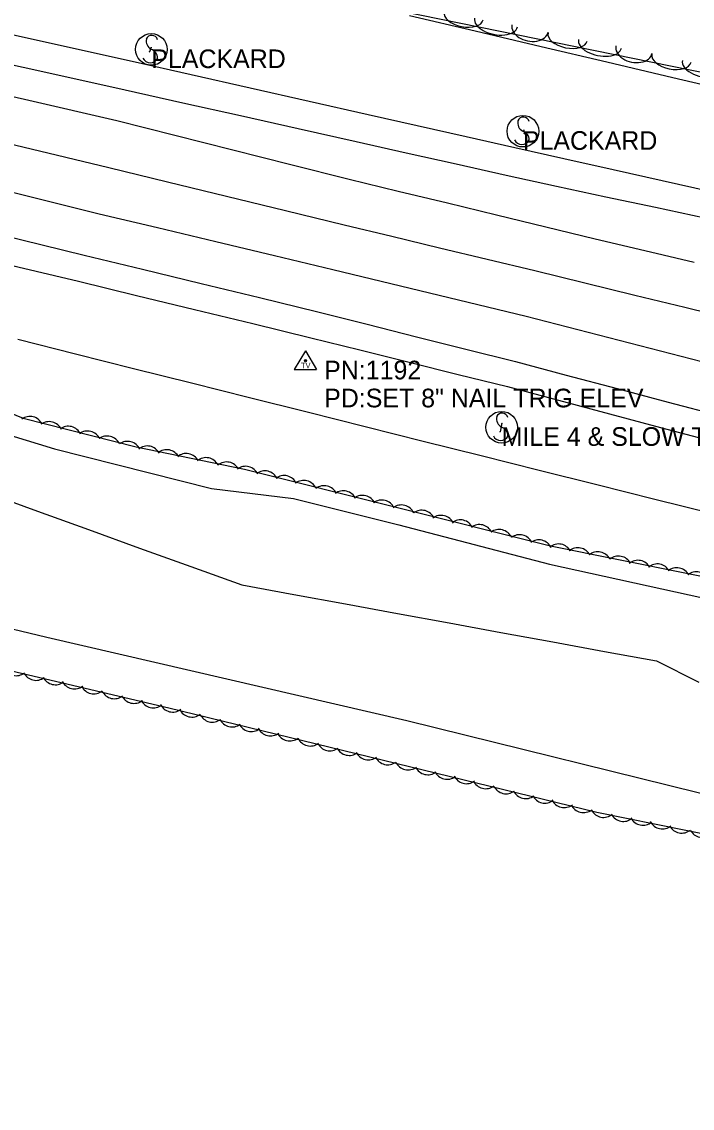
# Model space of a CAD drawing. Extents: x 1441650 to 1491889, y 345904 to 358319.
# Drawn here: x 1461120.2 to 1461299.9, y 350639.7 to 350931 of the extents above; entities that cross this region are included whole.
import ezdxf

# ---------------------------------------------------------------- set-up
doc = ezdxf.new("R2010")
doc.units = 0
for name, color, linetype in [('S_DITCHLINE', 7, 'Continuous'), ('S_EDGE_PAVEMENT', 7, 'Continuous'), ('S_MSC_PT_SYM', 7, 'Continuous'), ('S_PAVEMENT_CROWN', 7, 'Continuous'), ('S_SECONDARY_CTL', 7, 'Continuous'), ('S_SECONDARY_CTL_ANNOT', 7, 'Continuous'), ('S_SHOULDER', 7, 'Continuous'), ('S_SIGN', 7, 'Continuous'), ('S_SIGN_ANNOT', 7, 'Continuous'), ('S_STREAM', 7, 'Continuous'), ('S_TREE', 7, 'Continuous')]:
    doc.layers.add(name, color=color, linetype=linetype)

msp = doc.modelspace()

# ---------------------------------------------------------------- linework, layer by layer
at = {"layer": 'S_DITCHLINE'}
msp.add_lwpolyline([(1461110.63, 350804.7), (1461124.34, 350799.75), (1461138.04, 350794.8), (1461151.75, 350789.85), (1461165.46, 350784.9), (1461179.17, 350779.95), (1461193.06, 350777.41), (1461206.95, 350774.87), (1461220.84, 350772.33), (1461234.73, 350769.78), (1461248.62, 350767.24), (1461262.51, 350764.7), (1461276.4, 350762.16), (1461290.29, 350759.61), (1461301.62, 350753.91)], dxfattribs=at)
at = {"layer": 'S_EDGE_PAVEMENT'}
for points in [[(1461100.57, 350923.14), (1461124.21, 350917.94), (1461147.85, 350912.73), (1461163.32, 350909.25), (1461178.8, 350905.77), (1461194.28, 350902.29), (1461209.76, 350898.81), (1461223.19, 350895.82), (1461236.62, 350892.83), (1461250.05, 350889.85), (1461263.48, 350886.86), (1461276.75, 350884.03), (1461290.01, 350881.2), (1461303.27, 350878.38)], [(1461114.31, 350873.91), (1461136.9, 350868.38), (1461152.56, 350864.58), (1461168.21, 350860.78), (1461183.87, 350856.98), (1461199.53, 350853.18), (1461212.76, 350849.85), (1461226, 350846.52), (1461239.23, 350843.19), (1461252.47, 350839.86), (1461266.13, 350836.24), (1461279.8, 350832.61), (1461293.46, 350828.99), (1461307.13, 350825.37)]]:
    msp.add_lwpolyline(points, dxfattribs=at)
at = {"layer": 'S_MSC_PT_SYM'}
for points in [[(1461154.38, 350922.92), (1461154.38, 350922.97), (1461154.38, 350922.92), (1461154.33, 350922.92), (1461154.38, 350922.92), (1461154.38, 350922.87), (1461154.38, 350922.92), (1461154.43, 350922.92)], [(1461154.87, 350924.07), (1461154.87, 350924.12), (1461154.87, 350924.07), (1461154.82, 350924.07), (1461154.87, 350924.07), (1461154.87, 350924.02), (1461154.87, 350924.07), (1461154.92, 350924.07)], [(1461254.75, 350901.91), (1461254.75, 350901.96), (1461254.75, 350901.91), (1461254.7, 350901.91), (1461254.75, 350901.91), (1461254.75, 350901.86), (1461254.75, 350901.91), (1461254.8, 350901.91)], [(1461254.86, 350900.94), (1461254.86, 350900.99), (1461254.86, 350900.94), (1461254.81, 350900.94), (1461254.86, 350900.94), (1461254.86, 350900.89), (1461254.86, 350900.94), (1461254.91, 350900.94)], [(1461248.87, 350823.3), (1461248.87, 350823.35), (1461248.87, 350823.3), (1461248.82, 350823.3), (1461248.87, 350823.3), (1461248.87, 350823.25), (1461248.87, 350823.3), (1461248.92, 350823.3)], [(1461248.36, 350821.03), (1461248.36, 350821.08), (1461248.36, 350821.03), (1461248.31, 350821.03), (1461248.36, 350821.03), (1461248.36, 350820.98), (1461248.36, 350821.03), (1461248.41, 350821.03)]]:
    msp.add_lwpolyline(points, dxfattribs=at)
at = {"layer": 'S_PAVEMENT_CROWN'}
for points in [[(1461098.57, 350915.32), (1461122.1, 350909.88), (1461145.64, 350904.44), (1461161.2, 350900.53), (1461176.76, 350896.61), (1461192.32, 350892.69), (1461207.88, 350888.78), (1461221.06, 350885.57), (1461234.24, 350882.36), (1461247.43, 350879.15), (1461260.61, 350875.94), (1461273.87, 350872.78), (1461287.14, 350869.63), (1461300.4, 350866.47)], [(1461097.39, 350902.9), (1461120.42, 350897.37), (1461143.46, 350891.84), (1461159.25, 350888), (1461175.03, 350884.17), (1461190.82, 350880.34), (1461206.61, 350876.51), (1461219.38, 350873.44), (1461232.15, 350870.36), (1461244.92, 350867.29), (1461257.7, 350864.22), (1461271.09, 350860.94), (1461284.49, 350857.66), (1461297.88, 350854.39), (1461311.28, 350851.11)], [(1461118.06, 350885.14), (1461140.88, 350879.47), (1461156.55, 350875.75), (1461172.22, 350872.02), (1461187.89, 350868.29), (1461203.56, 350864.56), (1461216.51, 350861.42), (1461229.46, 350858.28), (1461242.41, 350855.14), (1461255.37, 350852), (1461269.21, 350848.43), (1461283.05, 350844.85), (1461296.89, 350841.27), (1461310.74, 350837.69)]]:
    msp.add_lwpolyline(points, dxfattribs=at)
at = {"layer": 'S_SECONDARY_CTL'}
for p, q in [((1461196.22, 350842.68), (1461193.21, 350837.73)), ((1461196.22, 350842.68), (1461199.16, 350837.73)), ((1461193.21, 350837.73), (1461199.16, 350837.73))]:
    msp.add_line(p, q, dxfattribs=at)
for radius in [0.311, 0.183, 0.103]:
    msp.add_circle((1461196.22, 350840.07), radius, dxfattribs=at)
at = {"layer": 'S_SHOULDER'}
for points in [[(1461102.29, 350930.95), (1461126.01, 350925.68), (1461149.72, 350920.4), (1461165.54, 350916.83), (1461181.35, 350913.25), (1461197.17, 350909.68), (1461212.98, 350906.1), (1461226.11, 350903.15), (1461239.24, 350900.2), (1461252.36, 350897.26), (1461265.49, 350894.31), (1461278.66, 350891.35), (1461291.82, 350888.39), (1461304.98, 350885.42)], [(1461112.61, 350866.76), (1461135.4, 350861.37), (1461150.96, 350857.59), (1461166.51, 350853.8), (1461182.06, 350850.01), (1461197.62, 350846.23), (1461210.8, 350842.95), (1461223.99, 350839.68), (1461237.18, 350836.4), (1461250.36, 350833.13), (1461264.02, 350829.49), (1461277.68, 350825.85), (1461291.33, 350822.21), (1461304.99, 350818.57)]]:
    msp.add_lwpolyline(points, dxfattribs=at)
at = {"layer": 'S_SIGN'}
for p, q in [((1461154.87, 350924.07), (1461154.38, 350922.92)), ((1461254.75, 350901.91), (1461254.86, 350900.94)), ((1461248.87, 350823.3), (1461248.36, 350821.03))]:
    msp.add_line(p, q, dxfattribs=at)
for centre in [(1461154.89, 350923.52), (1461254.48, 350901.61), (1461248.8, 350822.25)]:
    msp.add_circle(centre, 4.24, dxfattribs=at)
for centre, radius, start, end in [((1461155.02, 350925.68), 1.62, 16.5258, 156.8957), ((1461156.06, 350925.78), 2.55, 167.1196, 241.9813), ((1461154.19, 350921.24), 2.38, 358.6529, 73.7063), ((1461154.63, 350922.12), 2.17, 204.641, 335.359), ((1461255.65, 350903.87), 2.55, 167.1196, 241.9813), ((1461254.61, 350903.77), 1.62, 16.5258, 156.8957), ((1461253.78, 350899.33), 2.38, 358.6529, 73.7063), ((1461254.22, 350900.21), 2.17, 204.641, 335.359), ((1461248.93, 350824.41), 1.62, 16.5258, 156.8957), ((1461249.97, 350824.51), 2.55, 167.1196, 241.9813), ((1461248.54, 350820.85), 2.17, 204.641, 335.359), ((1461248.1, 350819.97), 2.38, 358.6529, 73.7063)]:
    msp.add_arc(centre, radius, start, end, dxfattribs=at)
at = {"layer": 'S_STREAM'}
for points in [[(1461637.3, 350667.93), (1461633.18, 350662.37), (1461632.27, 350656.71), (1461634.32, 350651.16), (1461633.49, 350646.13), (1461629.75, 350644.13), (1461593.7, 350651), (1461584.13, 350658.53), (1461538.56, 350669.87), (1461493.96, 350678.66), (1461471.88, 350683.23), (1461432.29, 350691.95), (1461365.88, 350708.64), (1461309.41, 350722.27), (1461223.42, 350743.5), (1461126.92, 350765.9), (1461014.17, 350792.99), (1460894.94, 350820.12), (1460798.17, 350843.76), (1460710.23, 350863.46)], [(1461088.58, 350828.74), (1461128.96, 350816.41), (1461171.03, 350805.79), (1461192.98, 350803.12), (1461221.28, 350796.06), (1461261.66, 350785.56), (1461302.76, 350776.53), (1461332.43, 350768.51), (1461341.86, 350760.19), (1461372.5, 350749.14), (1461386.36, 350745.03), (1461418.29, 350735.13), (1461442.24, 350727.63), (1461450.17, 350722.93), (1461457.93, 350721.33), (1461476.58, 350721.17), (1461487.64, 350719.96), (1461516.46, 350714.06), (1461535.5, 350709.8), (1461553.31, 350703.99)]]:
    msp.add_lwpolyline(points, dxfattribs=at)
at = {"layer": 'S_TREE'}
for points in [[(1461593.41, 350942.06), (1461612.76, 350926.88), (1461637.04, 350916.43), (1461644.51, 350889.14), (1461642.14, 350868.9), (1461638.71, 350848.28), (1461626.88, 350839.37), (1461600.95, 350846.34), (1461527.15, 350864.77), (1461442.6, 350887.39), (1461345.91, 350908.47), (1461165.36, 350945.28), (1461080.95, 350962.33), (1461057.02, 350982.44), (1461060.38, 351008.9), (1461057.33, 351025.22), (1461030.42, 351032.45), (1460986.51, 351039.13), (1460963.06, 351048.03), (1460945.38, 351072.94), (1460915.47, 351083.17), (1460896.87, 351112.48), (1460905.38, 351134.21), (1460936, 351146.14)], [(1461224.09, 350932.64), (1461241.73, 350928.49), (1461259.38, 350924.34), (1461277.02, 350920.19), (1461294.67, 350916.04), (1461312.32, 350911.89), (1461329.96, 350907.74), (1461347.61, 350903.59), (1461365.25, 350899.44), (1461382.9, 350895.29), (1461400.54, 350891.14), (1461418.19, 350886.99), (1461435.83, 350882.84), (1461453.48, 350878.7), (1461471.12, 350874.55), (1461488.77, 350870.4), (1461506.41, 350866.25), (1461524.06, 350862.1), (1461541.7, 350857.95), (1461559.35, 350853.8)], [(1461224.09, 350932.64), (1461241.73, 350928.49), (1461259.38, 350924.34), (1461277.02, 350920.19), (1461294.67, 350916.04), (1461312.32, 350911.89), (1461329.96, 350907.74), (1461347.61, 350903.59), (1461365.25, 350899.44), (1461382.9, 350895.29), (1461400.54, 350891.14), (1461418.19, 350886.99), (1461435.83, 350882.84), (1461453.48, 350878.7), (1461471.12, 350874.55), (1461488.77, 350870.4), (1461506.41, 350866.25), (1461524.06, 350862.1), (1461541.7, 350857.95), (1461559.35, 350853.8)], [(1461119.07, 350845.82), (1461134.6, 350841.92), (1461150.13, 350838.03), (1461165.66, 350834.13), (1461181.18, 350830.24), (1461196.71, 350826.34), (1461212.24, 350822.45), (1461227.77, 350818.55), (1461243.3, 350814.65), (1461258.83, 350810.76), (1461274.35, 350806.86), (1461289.88, 350802.97), (1461305.41, 350799.07)], [(1461119.07, 350845.82), (1461134.6, 350841.92), (1461150.13, 350838.03), (1461165.66, 350834.13), (1461181.18, 350830.24), (1461196.71, 350826.34), (1461212.24, 350822.45), (1461227.77, 350818.55), (1461243.3, 350814.65), (1461258.83, 350810.76), (1461274.35, 350806.86), (1461289.88, 350802.97), (1461305.41, 350799.07)], [(1461083.67, 350839.74), (1461120.54, 350824.7), (1461150.8, 350816.98), (1461179.89, 350811.01), (1461261.85, 350790.45), (1461316.98, 350779.32), (1461357.62, 350767.52), (1461388.32, 350760.59), (1461433.09, 350746.35), (1461447.79, 350743.19), (1461482.91, 350734.41), (1461516.34, 350728.32), (1461563.76, 350718.79)], [(1461616, 350639.66), (1461522.6, 350663.32), (1461380.45, 350697.6), (1461321.99, 350709.32), (1461274.31, 350718.96), (1461159.57, 350746.96), (1461035.62, 350776.09)]]:
    msp.add_lwpolyline(points, dxfattribs=at)
for centre, major_axis, ratio, start_param, end_param in [((1461238.6, 350932.51), (5.24, -1.07), 0.54071, 3.141577, 6.283169), ((1461247.29, 350930.74), (5.75, -1.17), 0.550091, 3.141576, 6.283169), ((1461256.42, 350929.15), (4.86, -0.99), 0.685325, 3.141565, 6.283158), ((1461266.46, 350926.83), (5.24, -1.07), 0.54071, 3.141577, 6.283169), ((1461275.15, 350925.06), (5.75, -1.17), 0.550091, 3.141576, 6.283169), ((1461284.27, 350923.47), (4.86, -0.99), 0.685325, 3.141565, 6.283158), ((1461294.31, 350921.15), (5.24, -1.07), 0.54071, 3.141577, 6.283169), ((1461303, 350919.38), (5.75, -1.17), 0.550091, 3.141576, 6.283169), ((1461122.34, 350821.49), (-3.53, 0.9), 0.999499, 3.825789, 5.598989), ((1461127.49, 350820.1), (-3.53, 0.9), 0.999499, 3.825789, 5.598989), ((1461132.62, 350818.87), (-3.53, 0.9), 0.999499, 3.825789, 5.598989), ((1461137.77, 350817.59), (-3.53, 0.9), 0.999499, 3.825789, 5.598989), ((1461143.04, 350816.25), (-3.53, 0.9), 0.999499, 3.825789, 5.598989), ((1461148.51, 350814.82), (-3.53, 0.9), 0.999499, 3.825789, 5.598989), ((1461153.82, 350813.57), (-3.57, 0.73), 0.999499, 3.825789, 5.598989), ((1461159.01, 350812.58), (-3.57, 0.73), 0.999499, 3.825789, 5.598989), ((1461164.21, 350811.55), (-3.57, 0.73), 0.999499, 3.825789, 5.598989), ((1461169.54, 350810.45), (-3.57, 0.73), 0.999499, 3.825789, 5.598989), ((1461175.07, 350809.28), (-3.57, 0.73), 0.999499, 3.825789, 5.598989), ((1461180.15, 350808.12), (-3.61, 0.48), 0.999492, 3.71087, 5.48407), ((1461185.3, 350806.91), (-3.61, 0.48), 0.999492, 3.71087, 5.48407), ((1461190.45, 350805.65), (-3.61, 0.48), 0.999492, 3.71087, 5.48407), ((1461195.73, 350804.33), (-3.61, 0.48), 0.999492, 3.71087, 5.48407), ((1461201.2, 350802.92), (-3.61, 0.48), 0.999492, 3.71087, 5.48407), ((1461206.35, 350801.55), (-3.61, 0.48), 0.999492, 3.71087, 5.48407), ((1461211.49, 350800.34), (-3.61, 0.48), 0.999492, 3.71087, 5.48407), ((1461216.65, 350799.08), (-3.61, 0.48), 0.999492, 3.71087, 5.48407), ((1461221.92, 350797.76), (-3.61, 0.48), 0.999492, 3.71087, 5.48407), ((1461227.39, 350796.35), (-3.61, 0.48), 0.999492, 3.71087, 5.48407), ((1461232.55, 350794.98), (-3.61, 0.48), 0.999492, 3.71087, 5.48407), ((1461237.69, 350793.77), (-3.61, 0.48), 0.999492, 3.71087, 5.48407), ((1461242.84, 350792.51), (-3.61, 0.48), 0.999492, 3.71087, 5.48407), ((1461248.12, 350791.19), (-3.61, 0.48), 0.999492, 3.71087, 5.48407), ((1461253.59, 350789.78), (-3.61, 0.48), 0.999492, 3.71087, 5.48407), ((1461258.75, 350788.41), (-3.61, 0.48), 0.999492, 3.71087, 5.48407), ((1461264.04, 350787.3), (-3.64, 0.1), 0.999484, 3.65406, 5.42726), ((1461269.24, 350786.28), (-3.64, 0.1), 0.999484, 3.65406, 5.42726), ((1461274.58, 350785.2), (-3.64, 0.1), 0.999484, 3.65406, 5.42726), ((1461280.1, 350784.05), (-3.64, 0.1), 0.999484, 3.65406, 5.42726), ((1461285.32, 350782.92), (-3.64, 0.1), 0.999484, 3.65406, 5.42726), ((1461290.51, 350781.95), (-3.64, 0.1), 0.999484, 3.65406, 5.42726), ((1461295.72, 350780.93), (-3.64, 0.1), 0.999484, 3.65406, 5.42726), ((1461301.05, 350779.85), (-3.64, 0.1), 0.999484, 3.65406, 5.42726), ((1461118.68, 350759.27), (3.48, -1.06), 0.999496, 3.890795, 5.663996), ((1461123.98, 350758.02), (3.48, -1.06), 0.999496, 3.890795, 5.663996), ((1461129.15, 350756.84), (3.48, -1.06), 0.999496, 3.890795, 5.663996), ((1461134.31, 350755.71), (3.48, -1.06), 0.999496, 3.890795, 5.663996), ((1461139.48, 350754.41), (3.48, -1.06), 0.999496, 3.890795, 5.663996), ((1461144.97, 350753.09), (3.48, -1.06), 0.999496, 3.890795, 5.663996), ((1461150.27, 350751.84), (3.48, -1.06), 0.999496, 3.890795, 5.663996), ((1461155.44, 350750.66), (3.48, -1.06), 0.999496, 3.890795, 5.663996), ((1461160.62, 350749.52), (3.4, -1.3), 0.999491, 3.951046, 5.724246), ((1461165.79, 350748.18), (3.4, -1.3), 0.999491, 3.951046, 5.724246), ((1461171.26, 350746.81), (3.4, -1.3), 0.999491, 3.951046, 5.724246), ((1461176.55, 350745.52), (3.4, -1.3), 0.999491, 3.951046, 5.724246), ((1461181.71, 350744.3), (3.4, -1.3), 0.999491, 3.951046, 5.724246), ((1461186.86, 350743.12), (3.4, -1.3), 0.999491, 3.951046, 5.724246), ((1461192.02, 350741.78), (3.4, -1.3), 0.999491, 3.951046, 5.724246), ((1461197.5, 350740.41), (3.4, -1.3), 0.999491, 3.951046, 5.724246), ((1461202.79, 350739.12), (3.4, -1.3), 0.999491, 3.951046, 5.724246), ((1461207.95, 350737.89), (3.4, -1.3), 0.999491, 3.951046, 5.724246), ((1461213.1, 350736.71), (3.4, -1.3), 0.999491, 3.951046, 5.724246), ((1461218.26, 350735.38), (3.4, -1.3), 0.999491, 3.951046, 5.724246), ((1461223.74, 350734.01), (3.4, -1.3), 0.999491, 3.951046, 5.724246), ((1461229.03, 350732.71), (3.4, -1.3), 0.999491, 3.951046, 5.724246), ((1461234.19, 350731.49), (3.4, -1.3), 0.999491, 3.951046, 5.724246), ((1461239.34, 350730.31), (3.4, -1.3), 0.999491, 3.951046, 5.724246), ((1461244.5, 350728.98), (3.4, -1.3), 0.999491, 3.951046, 5.724246), ((1461249.98, 350727.61), (3.4, -1.3), 0.999491, 3.951046, 5.724246), ((1461255.26, 350726.31), (3.4, -1.3), 0.999491, 3.951046, 5.724246), ((1461260.43, 350725.09), (3.4, -1.3), 0.999491, 3.951046, 5.724246), ((1461265.57, 350723.91), (3.4, -1.3), 0.999491, 3.951046, 5.724246), ((1461270.74, 350722.57), (3.4, -1.3), 0.999491, 3.951046, 5.724246), ((1461276.13, 350721.28), (3.28, -1.58), 0.999466, 4.076084, 5.849284), ((1461281.46, 350720.2), (3.28, -1.58), 0.999466, 4.076084, 5.849284), ((1461286.66, 350719.18), (3.28, -1.58), 0.999466, 4.076084, 5.849284), ((1461291.86, 350718.2), (3.28, -1.58), 0.999466, 4.076084, 5.849284), ((1461297.07, 350717.07), (3.28, -1.58), 0.999466, 4.076084, 5.849284), ((1461302.6, 350715.92), (3.28, -1.58), 0.999466, 4.076084, 5.849284)]:
    msp.add_ellipse(centre, major_axis=major_axis, ratio=ratio, start_param=start_param, end_param=end_param, dxfattribs=at)

# ---------------------------------------------------------------- texts
at = {"layer": 'S_SECONDARY_CTL'}
msp.add_text('TV', height=1.5, rotation=360, dxfattribs=at).set_placement((1461195.01, 350838.06))
at = {"layer": 'S_SECONDARY_CTL_ANNOT'}
for s, p in [('PN:1192', (1461201.22, 350835.07)), ('PD:SET 8" NAIL TRIG ELEV', (1461201.22, 350827.57))]:
    msp.add_text(s, height=5, dxfattribs=at).set_placement(p)
at = {"layer": 'S_SIGN_ANNOT'}
for s, p in [('PLACKARD', (1461154.89, 350918.52)), ('PLACKARD', (1461254.48, 350896.61)), ('MILE 4 & SLOW TRAFFIC RT', (1461248.8, 350817.25))]:
    msp.add_text(s, height=5, dxfattribs=at).set_placement(p)

doc.saveas('drawing.dxf')
